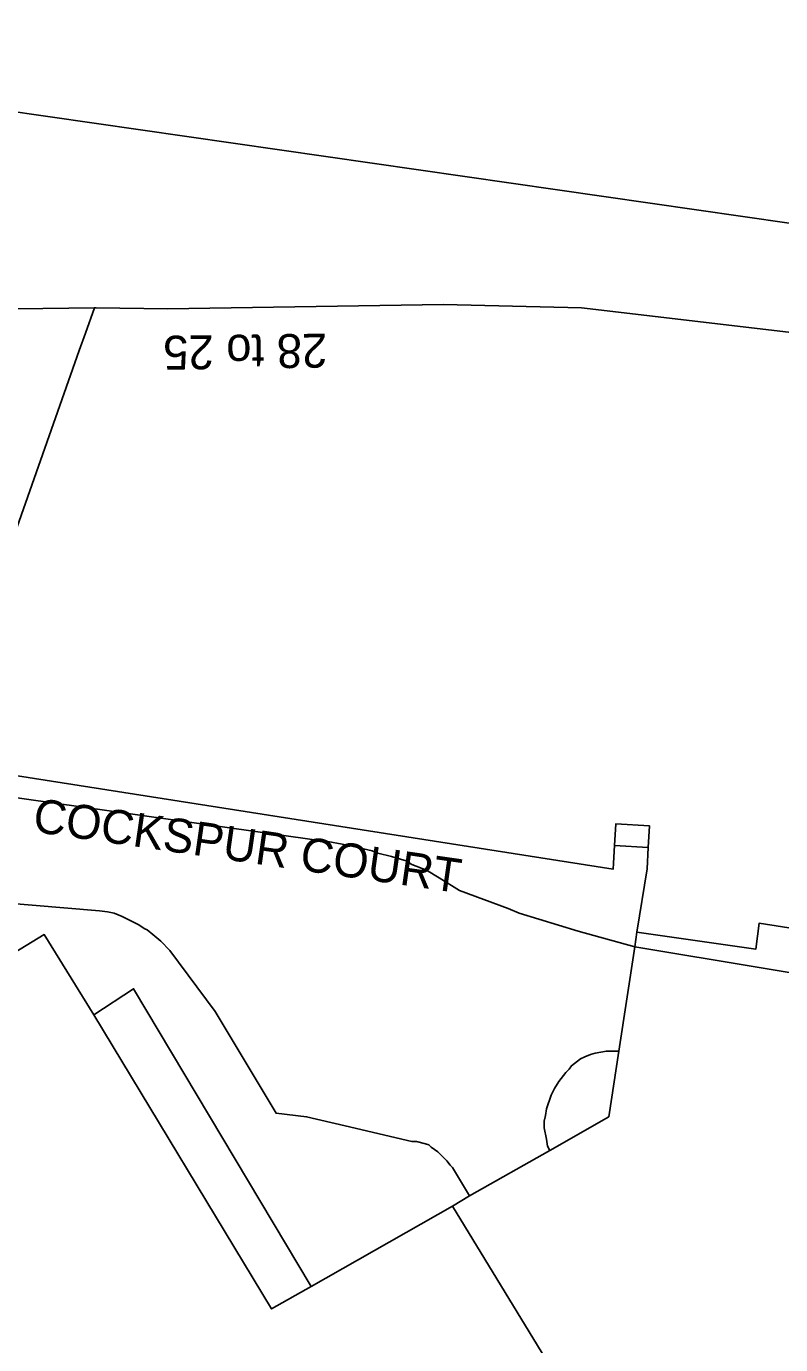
# Model space of a CAD drawing. Extents: x 529240 to 530363, y 179600 to 180767.
# Drawn here: x 529885.3 to 529918.6, y 180336.9 to 180395.2 of the extents above; entities that cross this region are included whole.
import ezdxf

# ---------------------------------------------------------------- set-up
doc = ezdxf.new("R2010")
doc.units = 0
for name, color, linetype in [('Building', 7, 'Continuous'), ('General surface', 7, 'Continuous'), ('Road Or Track', 7, 'Continuous'), ('Roadside', 7, 'Continuous'), ('Unclassified', 7, 'Continuous')]:
    doc.layers.add(name, color=color, linetype=linetype)

msp = doc.modelspace()

# ---------------------------------------------------------------- linework, layer by layer
at = {"layer": 'Building'}
for points in [[(529883.05, 180377.1), (529881.25, 180371.85), (529879.1, 180366.3), (529878.82, 180363.89), (529878.7, 180362.9), (529881.71, 180362.57), (529881.86, 180363.56), (529882.13, 180365.23), (529887.65, 180380.86), (529887.93, 180381.63), (529888.32, 180382.75), (529884.9, 180382.7), (529884.56, 180381.66)], [(529912.8, 180358.9), (529912.85, 180359.86), (529911.36, 180359.94), (529911.3, 180358.98)], [(529912.3, 180355.15), (529912.2, 180354.5), (529911.5, 180349.9), (529911.05, 180347), (529908.45, 180345.5), (529904.9, 180343.5), (529904.15, 180343.05), (529914.15, 180326.65), (529926.15, 180334), (529927.45, 180341.7), (529929.05, 180351.7), (529929.15, 180352.35), (529921.3, 180353.6), (529921.55, 180354.95), (529917.7, 180355.55), (529917.55, 180354.4)], [(529873.5, 180351.3), (529874.55, 180349.45), (529875.5, 180347.85), (529876.05, 180348.15), (529882.8, 180336.95), (529882.3, 180336.55), (529885.15, 180331.85), (529885.65, 180332.15), (529887.25, 180329.5), (529886.75, 180329.2), (529887.3, 180328.3), (529895.4, 180315.2), (529914.15, 180326.65), (529904.15, 180343.05), (529897.9, 180339.5), (529896.15, 180338.5), (529888.3, 180351.5), (529886.1, 180355.05), (529881.5, 180352.25), (529879.85, 180355.05)]]:
    msp.add_lwpolyline(points, close=True, dxfattribs=at)
for points in [[(529932.4, 180380.1), (529909.85, 180382.75), (529903.75, 180382.9), (529891.55, 180382.7), (529888.4, 180382.75), (529888.32, 180382.75), (529887.93, 180381.63), (529887.65, 180380.86), (529882.13, 180365.23), (529881.86, 180363.56), (529881.71, 180362.57), (529911.25, 180357.94), (529911.26, 180358.21), (529911.3, 180358.98), (529911.36, 180359.94), (529912.85, 180359.86), (529912.8, 180358.9), (529912.75, 180357.95), (529912.3, 180355.15), (529917.55, 180354.4), (529917.7, 180355.55), (529921.55, 180354.95)], [(529881.71, 180362.57), (529881.86, 180363.56), (529882.13, 180365.23), (529887.65, 180380.86), (529887.93, 180381.63), (529888.32, 180382.75)], [(529888.32, 180382.75), (529884.9, 180382.7)], [(529932.4, 180380.1), (529909.85, 180382.75), (529903.75, 180382.9), (529891.55, 180382.7), (529888.4, 180382.75), (529888.32, 180382.75)], [(529911.3, 180358.98), (529911.26, 180358.21), (529911.25, 180357.94), (529881.71, 180362.57)], [(529912.8, 180358.9), (529912.85, 180359.86), (529911.36, 180359.94), (529911.3, 180358.98)], [(529912.8, 180358.9), (529911.3, 180358.98)], [(529912.75, 180357.95), (529912.8, 180358.9)], [(529912.3, 180355.15), (529912.75, 180357.95)], [(529929.15, 180352.35), (529921.3, 180353.6), (529921.55, 180354.95), (529917.7, 180355.55), (529917.55, 180354.4), (529912.3, 180355.15)], [(529888.3, 180351.5), (529886.1, 180355.05), (529881.5, 180352.25), (529879.85, 180355.05), (529873.5, 180351.3)], [(529912.3, 180355.15), (529912.2, 180354.5)], [(529912.2, 180354.5), (529911.5, 180349.9)], [(529897.9, 180339.5), (529896.15, 180338.5), (529888.3, 180351.5)], [(529911.5, 180349.9), (529911.05, 180347), (529908.45, 180345.5)], [(529908.45, 180345.5), (529904.9, 180343.5)], [(529904.15, 180343.05), (529897.9, 180339.5)], [(529904.9, 180343.5), (529904.15, 180343.05)], [(529914.15, 180326.65), (529904.15, 180343.05)]]:
    msp.add_lwpolyline(points, dxfattribs=at)
at = {"layer": 'General surface'}
msp.add_lwpolyline([(529888.3, 180351.5), (529896.15, 180338.5), (529897.9, 180339.5), (529890.05, 180352.65)], close=True, dxfattribs=at)
at = {"layer": 'Road Or Track'}
msp.add_lwpolyline([(529936.88, 180401.04), (529915.75, 180404.08), (529868.32, 180410.91), (529862.53, 180412.05), (529857.93, 180413.41), (529853.46, 180415.16), (529852.45, 180415.73), (529846.38, 180413.91), (529846.36, 180413.54), (529845.88, 180413.25), (529847.53, 180409.14), (529847.95, 180408.85), (529848.85, 180406.97), (529848.84, 180406.5), (529848.33, 180406.26), (529847.75, 180400.26), (529865.5, 180397.61), (529865.59, 180397.6), (529878.05, 180392.38), (529925.17, 180385.6), (529937.44, 180383.91)], close=True, dxfattribs=at)
for points in [[(529937.44, 180383.91), (529925.17, 180385.6), (529878.05, 180392.38)], [(529912.2, 180354.5), (529909.7, 180355.2), (529907.1, 180356), (529906.6, 180356.2), (529904.45, 180357), (529903.55, 180357.55), (529903, 180357.9), (529902.35, 180358.15), (529902.1, 180358.3), (529901.45, 180358.5), (529900.85, 180358.65), (529900.6, 180358.75), (529899.5, 180359), (529898.4, 180359.2), (529897.95, 180359.25), (529882.7, 180361.4), (529880.97, 180361.65)], [(529881.35, 180356.7), (529888.55, 180356.1), (529888.9, 180356.05), (529889.2, 180356), (529889.55, 180355.85), (529890.25, 180355.5), (529890.55, 180355.3), (529890.65, 180355.25), (529890.9, 180355.05), (529891.25, 180354.75), (529891.65, 180354.35), (529893.65, 180351.65), (529896.35, 180347.15), (529897.7, 180347), (529899.4, 180346.6), (529902.35, 180345.9), (529902.55, 180345.9), (529902.95, 180345.8), (529903.1, 180345.75), (529903.2, 180345.65), (529903.5, 180345.45), (529903.9, 180345.05), (529904.05, 180344.85), (529904.15, 180344.75), (529904.9, 180343.5), (529908.45, 180345.5), (529908.35, 180345.7), (529908.3, 180346), (529908.2, 180346.5), (529908.2, 180346.8), (529908.25, 180347.05), (529908.3, 180347.35), (529908.5, 180347.95), (529908.65, 180348.25), (529908.85, 180348.55), (529909.15, 180348.95), (529909.3, 180349.1), (529909.4, 180349.25), (529909.8, 180349.55), (529910, 180349.65), (529910.25, 180349.75), (529910.45, 180349.8), (529910.95, 180349.9), (529911.5, 180349.9), (529912.2, 180354.5), (529909.7, 180355.2), (529907.1, 180356), (529906.6, 180356.2), (529904.45, 180357), (529903.55, 180357.55), (529903, 180357.9), (529902.35, 180358.15), (529902.1, 180358.3), (529901.45, 180358.5), (529900.85, 180358.65), (529900.6, 180358.75), (529899.5, 180359), (529898.4, 180359.2), (529897.95, 180359.25), (529882.7, 180361.4)], [(529881.35, 180356.7), (529888.55, 180356.1), (529888.9, 180356.05), (529889.2, 180356), (529889.55, 180355.85), (529890.25, 180355.5), (529890.55, 180355.3), (529890.65, 180355.25), (529890.9, 180355.05), (529891.25, 180354.75), (529891.65, 180354.35), (529893.65, 180351.65), (529896.35, 180347.15), (529897.7, 180347), (529899.4, 180346.6), (529902.35, 180345.9), (529902.55, 180345.9), (529902.95, 180345.8), (529903.1, 180345.75), (529903.2, 180345.65), (529903.5, 180345.45), (529903.9, 180345.05), (529904.05, 180344.85), (529904.15, 180344.75), (529904.9, 180343.5)], [(529911.5, 180349.9), (529910.95, 180349.9), (529910.45, 180349.8), (529910.25, 180349.75), (529910, 180349.65), (529909.8, 180349.55), (529909.4, 180349.25), (529909.3, 180349.1), (529909.15, 180348.95), (529908.85, 180348.55), (529908.65, 180348.25), (529908.5, 180347.95), (529908.3, 180347.35), (529908.25, 180347.05), (529908.2, 180346.8), (529908.2, 180346.5), (529908.3, 180346), (529908.35, 180345.7), (529908.45, 180345.5)]]:
    msp.add_lwpolyline(points, dxfattribs=at)
at = {"layer": 'Roadside'}
for points in [[(529925.17, 180385.6), (529878.05, 180392.38)], [(529884.9, 180382.7), (529888.32, 180382.75), (529888.4, 180382.75), (529891.55, 180382.7), (529903.75, 180382.9), (529909.85, 180382.75), (529932.4, 180380.1)], [(529882.7, 180361.4), (529897.95, 180359.25), (529898.4, 180359.2), (529899.5, 180359), (529900.6, 180358.75), (529900.85, 180358.65), (529901.45, 180358.5), (529902.1, 180358.3), (529902.35, 180358.15), (529903, 180357.9), (529903.55, 180357.55), (529904.45, 180357), (529906.6, 180356.2), (529907.1, 180356), (529909.7, 180355.2), (529912.2, 180354.5), (529912.3, 180355.15), (529912.75, 180357.95), (529912.8, 180358.9), (529911.3, 180358.98), (529911.26, 180358.21), (529911.25, 180357.94), (529881.71, 180362.57)], [(529881.5, 180352.25), (529886.1, 180355.05), (529888.3, 180351.5), (529890.05, 180352.65), (529897.9, 180339.5), (529904.15, 180343.05), (529904.9, 180343.5), (529904.15, 180344.75), (529904.05, 180344.85), (529903.9, 180345.05), (529903.5, 180345.45), (529903.2, 180345.65), (529903.1, 180345.75), (529902.95, 180345.8), (529902.55, 180345.9), (529902.35, 180345.9), (529899.4, 180346.6), (529897.7, 180347), (529896.35, 180347.15), (529893.65, 180351.65), (529891.65, 180354.35), (529891.25, 180354.75), (529890.9, 180355.05), (529890.65, 180355.25), (529890.55, 180355.3), (529890.25, 180355.5), (529889.55, 180355.85), (529889.2, 180356), (529888.9, 180356.05), (529888.55, 180356.1), (529881.35, 180356.7)]]:
    msp.add_lwpolyline(points, dxfattribs=at)
msp.add_lwpolyline([(529908.45, 180345.5), (529911.05, 180347), (529911.5, 180349.9), (529910.95, 180349.9), (529910.45, 180349.8), (529910.25, 180349.75), (529910, 180349.65), (529909.8, 180349.55), (529909.4, 180349.25), (529909.3, 180349.1), (529909.15, 180348.95), (529908.85, 180348.55), (529908.65, 180348.25), (529908.5, 180347.95), (529908.3, 180347.35), (529908.25, 180347.05), (529908.2, 180346.8), (529908.2, 180346.5), (529908.3, 180346), (529908.35, 180345.7)], close=True, dxfattribs=at)
at = {"layer": 'Unclassified'}
for points in [[(529912.2, 180354.5), (529929.05, 180351.7)], [(529897.9, 180339.5), (529890.05, 180352.65), (529888.3, 180351.5)]]:
    msp.add_lwpolyline(points, dxfattribs=at)

# ---------------------------------------------------------------- texts
at = {"layer": 'Road Or Track'}
msp.add_text('COCKSPUR COURT', height=1.5, rotation=351.8, dxfattribs=at).set_placement((529885.55, 180359.6))
at = {"layer": 'Unclassified'}
msp.add_text('28 to 25', height=1.5, rotation=180.8, dxfattribs=at).set_placement((529898.6, 180381.61))

doc.saveas('drawing.dxf')
